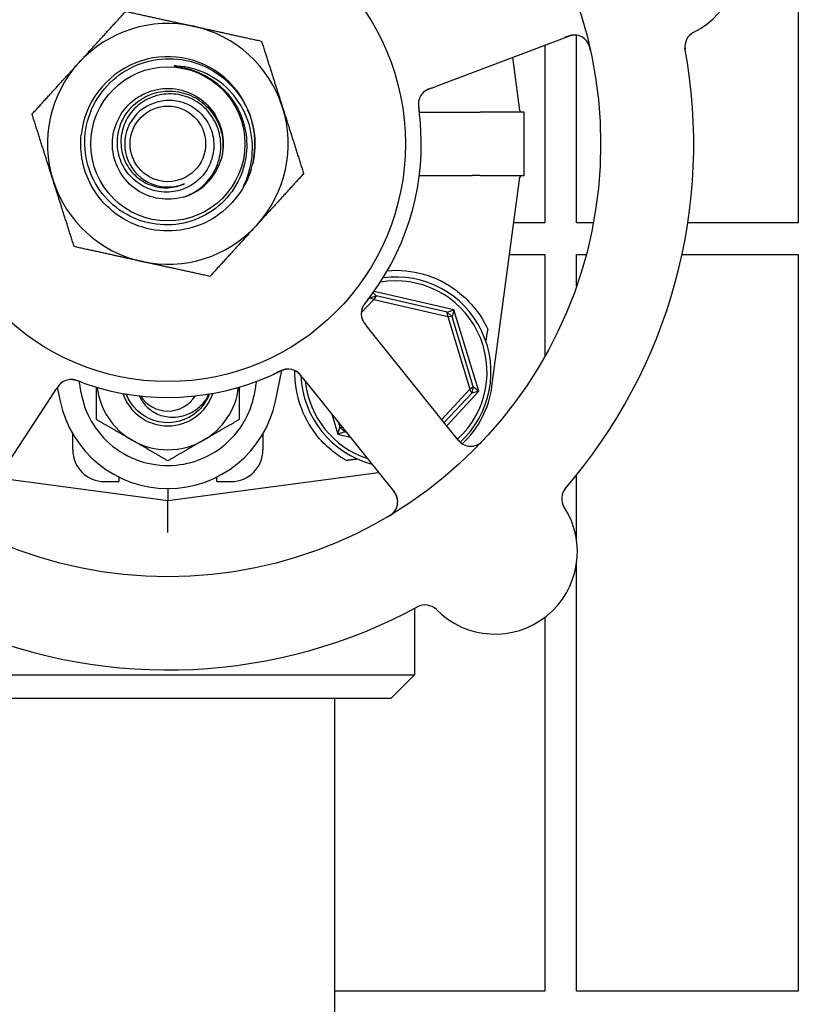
# Model space of a CAD drawing. Header units: inches. Extents: x 18 to 846, y -44 to 561.
# Tile 627 of 637: x 531.37 to 534.45, y 492.08 to 495.96. Entities that reach past the tile are written whole.
import ezdxf

# ---------------------------------------------------------------- set-up
doc = ezdxf.new("R2010")
doc.units = ezdxf.units.IN
doc.header["$LTSCALE"] = 24
doc.header["$MEASUREMENT"] = 0
doc.layers.add('Visible (ANSI)', color=7, linetype='Continuous', lineweight=30)

msp = doc.modelspace()

# ---------------------------------------------------------------- linework, layer by layer
at = {"layer": 'Visible (ANSI)'}
for p, q in [((534.44593, 498.06918), (534.44593, 495.16293)), ((533.03557, 495.70832), (533.53994, 495.89933)), ((533.57093, 495.16293), (533.57093, 495.90275)), ((533.44593, 495.86373), (533.44593, 495.16293)), ((533.34717, 495.60596), (533.31925, 495.81575)), ((532.99827, 495.6942), (533.03557, 495.70832)), ((532.95059, 495.59946), (533.15901, 495.59946)), ((533.36472, 495.59918), (533.19111, 495.59918)), ((533.36472, 495.34918), (533.36472, 495.59918)), ((532.95059, 495.3489), (533.15901, 495.3489)), ((533.19111, 495.34918), (533.36472, 495.34918)), ((533.23736, 494.51752), (533.34717, 495.3424)), ((533.44593, 495.16293), (533.32328, 495.16293)), ((533.63736, 495.16293), (533.57093, 495.16293)), ((534.44593, 495.16293), (534.00999, 495.16293)), ((533.30664, 495.03793), (533.44593, 495.03793)), ((533.44593, 495.03793), (533.44593, 494.63573)), ((533.57093, 494.91247), (533.57093, 495.03793)), ((533.57093, 495.03793), (533.6093, 495.03793)), ((533.98709, 495.03793), (534.44593, 495.03793)), ((534.44593, 495.03793), (534.44593, 492.13168)), ((532.76818, 494.88736), (532.78099, 494.87437)), ((533.08745, 494.81951), (532.77189, 494.89251)), ((532.72135, 494.80741), (532.77103, 494.86064)), ((532.7551, 494.86647), (532.7408, 494.85115)), ((532.7551, 494.86647), (532.78099, 494.87437)), ((532.7551, 494.86647), (532.75592, 494.8708)), ((532.77103, 494.86064), (532.7551, 494.86647)), ((532.78099, 494.87437), (532.77103, 494.86064)), ((532.77103, 494.86064), (533.06283, 494.79313)), ((533.05991, 494.80984), (532.78099, 494.87437)), ((533.05991, 494.80984), (533.08745, 494.81951)), ((533.05991, 494.80984), (533.0797, 494.79137)), ((533.06283, 494.79313), (533.05991, 494.80984)), ((533.08745, 494.81951), (533.0797, 494.79137)), ((533.18541, 494.49854), (533.08745, 494.81951)), ((533.0797, 494.79137), (533.06283, 494.79313)), ((533.06283, 494.79313), (533.15026, 494.50667)), ((533.16328, 494.51755), (533.0797, 494.79137)), ((532.76748, 494.72554), (532.7425, 494.75667)), ((533.105, 494.30488), (532.76748, 494.72554)), ((532.38338, 494.45963), (532.40882, 494.58035)), ((532.48903, 494.55326), (532.51399, 494.52215)), ((531.49646, 494.47342), (531.51835, 494.50679)), ((531.52234, 494.51283), (531.53355, 494.45963)), ((532.51399, 494.52215), (532.85151, 494.10149)), ((533.15026, 494.50667), (533.03885, 494.38732)), ((533.05861, 494.36269), (533.18541, 494.49854)), ((533.15026, 494.50667), (533.16328, 494.51755)), ((533.15718, 494.49119), (533.15026, 494.50667)), ((533.16328, 494.51755), (533.15718, 494.49119)), ((533.18541, 494.49854), (533.15718, 494.49119)), ((533.16328, 494.51755), (533.18541, 494.49854)), ((531.20069, 494.02243), (531.49646, 494.47342)), ((533.04873, 494.375), (533.15718, 494.49119)), ((532.60518, 494.4085), (532.62948, 494.32886)), ((532.62948, 494.32886), (532.63723, 494.35699)), ((532.63154, 494.37564), (532.63723, 494.35699)), ((532.63723, 494.35699), (532.64735, 494.35594)), ((532.65702, 494.33853), (532.63723, 494.35699)), ((532.65582, 494.34537), (532.65702, 494.33853)), ((531.58347, 494.267), (531.58347, 494.33021)), ((532.33347, 494.33021), (532.33347, 494.267)), ((532.65702, 494.33853), (532.62948, 494.32886)), ((532.62948, 494.32886), (532.6781, 494.31761)), ((532.65702, 494.33853), (532.6623, 494.3373)), ((531.28898, 494.15706), (531.95847, 494.06793)), ((531.76472, 494.16055), (531.76472, 494.142)), ((531.95847, 494.06793), (532.78965, 494.17858)), ((532.15222, 494.142), (532.15222, 494.16055)), ((533.57093, 493.9115), (533.57093, 494.1682)), ((531.70847, 494.142), (531.76472, 494.142)), ((531.95847, 494.11493), (531.95847, 494.06793)), ((532.15222, 494.142), (532.20847, 494.142)), ((531.95847, 493.94183), (531.95847, 494.06793)), ((533.57093, 492.13168), (533.57093, 493.81947)), ((532.93222, 493.64185), (532.93222, 493.38043)), ((533.44593, 493.60679), (533.44593, 492.13168)), ((530.98472, 493.38043), (532.93222, 493.38043)), ((532.83847, 493.28668), (532.93222, 493.38043)), ((532.83847, 493.28668), (531.07847, 493.28668)), ((532.61597, 493.28668), (532.61597, 491.51168)), ((533.44593, 492.13168), (532.61597, 492.13168)), ((534.44593, 492.13168), (533.57093, 492.13168))]:
    msp.add_line(p, q, dxfattribs=at)
for radius in [1.7075, 0.9375, 0.30408, 0.14917]:
    msp.add_circle((531.95847, 495.47418), radius, dxfattribs=at)
for centre, radius, start, end in [((533.88729, 496.20463), 0.325, 296.66113, 104.82247), ((531.95847, 495.47418), 0.475, 77.64769, 137.64769), ((531.95847, 495.47418), 0.475, 17.64769, 77.64769), ((533.56207, 495.84088), 0.0625, 12.88035, 110.7418), ((534.06116, 495.85833), 0.0625, 116.66113, 190.3534), ((531.95847, 495.47418), 0.34375, 346.81176, 174.08625), ((531.95847, 495.47418), 0.34375, 346.81176, 174.08625), ((531.95847, 495.47418), 2.075, 318.99965, 10.48395), ((531.95847, 495.47418), 0.475, 137.64769, 197.64769), ((533.00925, 495.63152), 0.0625, 128.31583, 168.22862), ((531.95847, 495.47418), 0.17, 112.97308, 292.97308), ((531.95847, 495.47418), 0.475, 317.64769, 17.64769), ((533.35492, 495.607), 0.00781, 187.58266, 270), ((531.95847, 495.47418), 1, 323.83299, 5.65061), ((531.95847, 495.47418), 0.21875, 286.09118, 343.65421), ((531.95847, 495.47418), 0.34375, 342.85926, 346.81176), ((533.35492, 495.34137), 0.00781, 90, 172.41734), ((531.95847, 495.47418), 0.475, 197.64769, 257.64769), ((531.95847, 495.47418), 0.475, 257.64769, 317.64769), ((532.85847, 494.57418), 0.4, 52.97261, 94.99892), ((532.85847, 494.57418), 0.35938, 312.5485, 99.97535), ((532.85847, 494.57418), 0.375, 312.58331, 97.82604), ((532.78381, 494.80506), 0.0625, 161.2706, 202.30345), ((532.43282, 494.52345), 0.0625, 56.31583, 96.22862), ((532.85847, 494.57418), 0.4, 179.10653, 218.18136), ((531.57714, 494.48247), 0.0625, 89.2706, 130.30345), ((531.95847, 495.47418), 1, 251.83299, 293.65061), ((532.85847, 494.57418), 0.375, 182.20116, 255.29323), ((532.85847, 494.57418), 0.35938, 185.69755, 251.78605), ((531.95847, 494.54918), 0.2815, 187.18473, 240), ((531.95847, 494.54918), 0.2815, 300, 352.81527), ((532.86564, 494.567), 0.375, 312.75403, 352.41734), ((531.95847, 494.54918), 0.43425, 191.9007, 348.0993), ((531.95847, 494.54918), 0.18733, 198.38115, 341.61885), ((531.95847, 494.54918), 0.12866, 212.48137, 327.51863), ((531.95847, 494.54918), 0.2815, 240, 300), ((533.15375, 494.34399), 0.0625, 218.7418, 316.60325), ((531.70847, 494.267), 0.125, 180, 270), ((532.20847, 494.267), 0.125, 270, 0), ((533.57484, 494.07553), 0.0625, 139.1302, 212.82247), ((532.80276, 494.06238), 0.0625, 300.88035, 38.7418), ((533.2492, 493.86549), 0.325, 224.66113, 32.82247), ((531.95847, 495.47418), 2.075, 246.99965, 298.48395), ((532.97358, 493.59311), 0.0625, 44.66113, 118.3534)]:
    msp.add_arc(centre, radius, start, end, dxfattribs=at)
msp.add_ellipse((533.45642, 497.58401), major_axis=(-0.57653, -4.33091), ratio=0.0429148, start_param=0.8462542, end_param=0.8607442, dxfattribs=at)
for points, weights in [([(531.60743, 495.79418), (531.69318, 495.88824), (531.79219, 495.99685)], [1, 1.0379548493, 1]), ([(531.79219, 495.99685), (531.93575, 495.96541), (532.06008, 495.93819)], [1, 1.0379548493, 1]), ([(532.06008, 495.93819), (532.18441, 495.91096), (532.32797, 495.87952)], [1, 1.0379548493, 1]), ([(532.32797, 495.87952), (532.37253, 495.73947), (532.41111, 495.61819)], [1, 1.0379548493, 1]), ([(531.42268, 495.59152), (531.52169, 495.70013), (531.60743, 495.79418)], [1, 1.0379548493, 1]), ([(531.50582, 495.33018), (531.46723, 495.45147), (531.42268, 495.59152)], [1, 1.0379548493, 1]), ([(532.41111, 495.61819), (532.4497, 495.4969), (532.49425, 495.35685)], [1, 1.0379548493, 1]), ([(532.49425, 495.35685), (532.39524, 495.24824), (532.3095, 495.15418)], [1, 1.0379548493, 1]), ([(531.58896, 495.06884), (531.54441, 495.20889), (531.50582, 495.33018)], [1, 1.0379548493, 1]), ([(532.3095, 495.15418), (532.22375, 495.06012), (532.12475, 494.95151)], [1, 1.0379548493, 1]), ([(531.85685, 495.01018), (531.73252, 495.03741), (531.58896, 495.06884)], [1, 1.0379548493, 1]), ([(532.12475, 494.95151), (531.98118, 494.98295), (531.85685, 495.01018)], [1, 1.0379548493, 1]), ([(531.67697, 494.38666), (531.67697, 494.455), (531.67697, 494.51462)], [1, 1.02953838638, 1.01310023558]), ([(532.23997, 494.51462), (532.23997, 494.455), (532.23997, 494.38666)], [1.01310023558, 1.02953838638, 1]), ([(531.81772, 494.3054), (531.75239, 494.34311), (531.67697, 494.38666)], [1, 1.0379548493, 1]), ([(532.23997, 494.38666), (532.16454, 494.34311), (532.09922, 494.3054)], [1, 1.0379548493, 1]), ([(531.95847, 494.22413), (531.88304, 494.26768), (531.81772, 494.3054)], [1, 1.0379548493, 1]), ([(532.09922, 494.3054), (532.03389, 494.26768), (531.95847, 494.22413)], [1, 1.0379548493, 1]), ([(532.70752, 494.23091), (532.68518, 494.22808), (532.66289, 494.22526)], [0.999969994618, 0.999969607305, 0.999970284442])]:
    msp.add_rational_spline(points, weights, degree=2, dxfattribs=at)
for points, knots in [([(533.56991, 495.90289), (533.56924, 495.90296), (533.56841, 495.90304), (533.56504, 495.90325), (533.56255, 495.90327), (533.55567, 495.90267), (533.5514, 495.90199), (533.54326, 495.9), (533.53947, 495.89886), (533.53389, 495.89696), (533.53222, 495.89636), (533.52857, 495.89502), (533.52657, 495.89426), (533.52459, 495.89351)], [0.11682073, 0.11682073, 0.11682073, 0.11682073, 0.13209763, 0.13209763, 0.17640845, 0.17640845, 0.22121696, 0.22121696, 0.25582457, 0.25582457, 0.27005755, 0.27005755, 0.2865375, 0.2865375, 0.2865375, 0.2865375]), ([(533.62614, 495.84083), (533.62596, 495.84163), (533.62579, 495.84242), (533.62504, 495.84576), (533.62442, 495.8484), (533.62313, 495.85324), (533.6225, 495.85545), (533.62098, 495.86024), (533.62004, 495.86285), (533.61838, 495.86696), (533.61764, 495.86861), (533.61615, 495.87167), (533.61539, 495.87308), (533.61379, 495.8758), (533.61295, 495.87709), (533.61185, 495.87864), (533.61153, 495.87909), (533.61126, 495.87944)], [0, 0, 0, 0, 0.00673636, 0.00673636, 0.02806078, 0.02806078, 0.0453371, 0.0453371, 0.06652159, 0.06652159, 0.08352226, 0.08352226, 0.10158901, 0.10158901, 0.12223493, 0.12223493, 0.13206643, 0.13206643, 0.13206643, 0.13206643]), ([(532.24248, 495.59644), (532.25654, 495.56525), (532.26532, 495.53195), (532.2717, 495.46363), (532.2692, 495.42909), (532.25152, 495.35594), (532.23424, 495.31851), (532.18617, 495.25212), (532.15577, 495.22386), (532.08565, 495.18041), (532.04655, 495.16572), (531.96465, 495.15207), (531.92263, 495.15333), (531.84117, 495.17191), (531.80253, 495.18914), (531.73379, 495.23757), (531.7044, 495.26838), (531.65891, 495.33973), (531.64333, 495.37963), (531.62824, 495.46344), (531.62898, 495.50654), (531.64695, 495.59031), (531.6641, 495.63016), (531.71284, 495.70127), (531.74403, 495.7318), (531.81656, 495.77938), (531.85726, 495.79588), (531.94294, 495.81246), (531.98713, 495.81227), (532.07321, 495.79497), (532.11426, 495.77792), (532.18777, 495.72893), (532.21946, 495.69738), (532.24424, 495.66065)], [-5.0704915, -5.0704915, -5.0704915, -5.0704915, -4.8092414, -4.8092414, -4.5465572, -4.5465572, -4.2346915, -4.2346915, -3.9208419, -3.9208419, -3.6050086, -3.6050086, -3.2871921, -3.2871921, -2.9673924, -2.9673924, -2.64561, -2.64561, -2.321845, -2.321845, -1.9960977, -1.9960977, -1.6683683, -1.6683683, -1.3386572, -1.3386572, -1.0069646, -1.0069646, -0.6732907, -0.6732907, -0.3376357, -0.3376357, 0, 0, 0, 0]), ([(531.99491, 495.78124), (531.9896, 495.78158), (531.98559, 495.78163), (531.98363, 495.78146), (531.98336, 495.78143), (531.98311, 495.78138), (531.98306, 495.78136), (531.983, 495.78133), (531.98298, 495.78132), (531.98296, 495.7813), (531.98295, 495.78129), (531.98294, 495.78128), (531.98294, 495.78127), (531.98294, 495.78125), (531.98295, 495.78124), (531.98297, 495.78122), (531.98298, 495.7812), (531.98305, 495.78115), (531.98315, 495.78111), (531.98355, 495.78098), (531.98394, 495.7809), (531.9858, 495.78053), (531.98834, 495.78017), (532.002, 495.7782), (532.02626, 495.77493), (532.05605, 495.76493)], [-0.37606241, -0.37606241, -0.37606241, -0.37606241, -0.30741129, -0.30741129, -0.29779295, -0.29779295, -0.29494673, -0.29494673, -0.2937317, -0.2937317, -0.29301265, -0.29301265, -0.29238719, -0.29238719, -0.29165629, -0.29165629, -0.29047649, -0.29047649, -0.28622321, -0.28622321, -0.27736006, -0.27736006, -0.23942142, -0.23942142, 0, 0, 0, 0]), ([(532.26203, 495.31834), (532.27939, 495.35663), (532.28951, 495.3978), (532.29406, 495.48292), (532.28798, 495.52611), (532.25972, 495.60689), (532.23811, 495.6438), (532.18238, 495.70651), (532.14905, 495.73192), (532.07518, 495.76801), (532.0355, 495.77862), (531.99491, 495.78124)], [-1.5992336, -1.5992336, -1.5992336, -1.5992336, -1.2791425, -1.2791425, -0.9499666, -0.9499666, -0.6270496, -0.6270496, -0.3103934, -0.3103934, 0, 0, 0, 0]), ([(532.05605, 495.76493), (532.07563, 495.75836), (532.09447, 495.74993), (532.13344, 495.72766), (532.15301, 495.71323), (532.20107, 495.66835), (532.22542, 495.63429), (532.24248, 495.59644)], [-0.65841937, -0.65841937, -0.65841937, -0.65841937, -0.50117447, -0.50117447, -0.31635325, -0.31635325, 0, 0, 0, 0]), ([(532.0191, 495.264), (531.95763, 495.24627), (531.88851, 495.25727), (531.83559, 495.2932), (531.78267, 495.32914), (531.74695, 495.38931), (531.74075, 495.45298), (531.73455, 495.51664), (531.75798, 495.58258), (531.80297, 495.62804), (531.84796, 495.67351), (531.91364, 495.69764), (531.97735, 495.69212), (532.04107, 495.68659), (532.10161, 495.65153), (532.13811, 495.599), (532.1746, 495.54649), (532.18635, 495.47752), (532.1693, 495.41588), (532.169, 495.41479), (532.16869, 495.4137), (532.16837, 495.41262)], [16.9979155, 16.9979155, 16.9979155, 16.9979155, 17.8752194, 17.8752194, 17.8752194, 18.7524691, 18.7524691, 18.7524691, 19.6296647, 19.6296647, 19.6296647, 20.5068064, 20.5068064, 20.5068064, 21.3838943, 21.3838943, 21.3838943, 22.2609286, 22.2609286, 22.2609286, 22.2764365, 22.2764365, 22.2764365, 22.2764365]), ([(531.89212, 495.6307), (531.91069, 495.63932), (531.93066, 495.64451), (531.97359, 495.64778), (531.99621, 495.64505), (532.03943, 495.63102), (532.05957, 495.61975), (532.09465, 495.58996), (532.10918, 495.57164), (532.13055, 495.53024), (532.13711, 495.5075), (532.14119, 495.4605), (532.13857, 495.43668), (532.1243, 495.39111), (532.11268, 495.36982), (532.08178, 495.33265), (532.06272, 495.3172), (532.0195, 495.29429), (531.99571, 495.28716), (531.94645, 495.28236), (531.92145, 495.28483), (531.87351, 495.29928), (531.85107, 495.31121), (531.81177, 495.34316), (531.79536, 495.36296), (531.77088, 495.40796), (531.76314, 495.43278), (531.75755, 495.48429), (531.75985, 495.51048), (531.77441, 495.5608), (531.78663, 495.58441), (531.81959, 495.62587), (531.84009, 495.64325), (531.88684, 495.66936), (531.91269, 495.67773), (531.96642, 495.68418), (531.99381, 495.68208), (532.04652, 495.66746), (532.07131, 495.65498), (532.11496, 495.62107), (532.13334, 495.59988), (532.16112, 495.55142), (532.17016, 495.52456), (532.17751, 495.46861), (532.17564, 495.44004), (532.16837, 495.41262)], [-4.2480515, -4.2480515, -4.2480515, -4.2480515, -4.0909216, -4.0909216, -3.9177275, -3.9177275, -3.7423694, -3.7423694, -3.5648477, -3.5648477, -3.385163, -3.385163, -3.2033156, -3.2033156, -3.0193061, -3.0193061, -2.8331349, -2.8331349, -2.6448024, -2.6448024, -2.4543091, -2.4543091, -2.2616553, -2.2616553, -2.0668416, -2.0668416, -1.8698684, -1.8698684, -1.6707361, -1.6707361, -1.469445, -1.469445, -1.2659958, -1.2659958, -1.0603886, -1.0603886, -0.8526241, -0.8526241, -0.6427026, -0.6427026, -0.4306244, -0.4306244, -0.2163901, -0.2163901, 0, 0, 0, 0]), ([(532.0191, 495.264), (532.03832, 495.27028), (532.05658, 495.27919), (532.08993, 495.30172), (532.10489, 495.31518), (532.13563, 495.35179), (532.14919, 495.37634), (532.16592, 495.42892), (532.16908, 495.4564), (532.16462, 495.51062), (532.15719, 495.53685), (532.13278, 495.58461), (532.11617, 495.60574), (532.07602, 495.64013), (532.05296, 495.65315), (532.00347, 495.66943), (531.97758, 495.67266), (531.92639, 495.66893), (531.90159, 495.66217), (531.85636, 495.63959), (531.83631, 495.62413), (531.80359, 495.58662), (531.79112, 495.56504), (531.77539, 495.51863), (531.77213, 495.4943), (531.77519, 495.44617), (531.78134, 495.42281), (531.80215, 495.38016), (531.81649, 495.36121), (531.8514, 495.33021), (531.87154, 495.31834), (531.9149, 495.30322), (531.93765, 495.29997), (531.98273, 495.30246), (532.00463, 495.30802), (532.02482, 495.31767)], [-3.1722778, -3.1722778, -3.1722778, -3.1722778, -3.0186699, -3.0186699, -2.8665315, -2.8665315, -2.6554083, -2.6554083, -2.4471425, -2.4471425, -2.2417348, -2.2417348, -2.0391858, -2.0391858, -1.8394961, -1.8394961, -1.6426663, -1.6426663, -1.4486971, -1.4486971, -1.2575891, -1.2575891, -1.0693429, -1.0693429, -0.8839593, -0.8839593, -0.7014387, -0.7014387, -0.5217818, -0.5217818, -0.3449893, -0.3449893, -0.1710619, -0.1710619, 0, 0, 0, 0]), ([(532.24424, 495.66065), (532.25779, 495.64057), (532.26913, 495.61907), (532.28713, 495.5737), (532.29368, 495.54993), (532.30455, 495.48247), (532.30306, 495.43828), (532.29315, 495.39576)], [-0.70402922, -0.70402922, -0.70402922, -0.70402922, -0.51973951, -0.51973951, -0.33275492, -0.33275492, 0, 0, 0, 0]), ([(532.99052, 495.69122), (532.98955, 495.69083), (532.98856, 495.69043), (532.98474, 495.6888), (532.98185, 495.68746), (532.97657, 495.6846), (532.97412, 495.68308), (532.97049, 495.68047), (532.96917, 495.67943), (532.96743, 495.67795), (532.96692, 495.67749), (532.96635, 495.67697), (532.96624, 495.67687), (532.96614, 495.67678)], [0.016833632, 0.016833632, 0.016833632, 0.016833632, 0.024996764, 0.024996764, 0.048690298, 0.048690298, 0.071674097, 0.071674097, 0.086017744, 0.086017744, 0.092484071, 0.092484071, 0.093980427, 0.093980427, 0.093980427, 0.093980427]), ([(532.99812, 495.69414), (532.99721, 495.6938), (532.99629, 495.69345), (532.99451, 495.69277), (532.99364, 495.69244), (532.99111, 495.69146), (532.9895, 495.69082), (532.98692, 495.68976), (532.98591, 495.68933), (532.98204, 495.68763), (532.97966, 495.68644), (532.97612, 495.68447), (532.97439, 495.68339), (532.97191, 495.68164), (532.97125, 495.68114), (532.97029, 495.6804), (532.96993, 495.68011), (532.96977, 495.67998), (532.96975, 495.67996), (532.96975, 495.67996)], [0, 0, 0, 0, 0.00805947, 0.00805947, 0.01607833, 0.01607833, 0.0318321, 0.0318321, 0.04288224, 0.04288224, 0.07619177, 0.07619177, 0.108399, 0.108399, 0.1204764, 0.1204764, 0.12953115, 0.12953115, 0.13163231, 0.13163231, 0.13163231, 0.13163231]), ([(532.94824, 495.64512), (532.94824, 495.64512), (532.94822, 495.64505), (532.94814, 495.64466), (532.94805, 495.6442), (532.94782, 495.64291), (532.94767, 495.64201), (532.94732, 495.63921), (532.94714, 495.63708), (532.94706, 495.63314), (532.94707, 495.63145), (532.94719, 495.62837), (532.94727, 495.62703), (532.94753, 495.62348), (532.94776, 495.62119), (532.94832, 495.61646), (532.94865, 495.61399), (532.94905, 495.61106), (532.94913, 495.61051), (532.9492, 495.60997)], [0.07093315, 0.07093315, 0.07093315, 0.07093315, 0.07636582, 0.07636582, 0.08666451, 0.08666451, 0.09983227, 0.09983227, 0.12422951, 0.12422951, 0.14000403, 0.14000403, 0.15098746, 0.15098746, 0.16837573, 0.16837573, 0.18725581, 0.18725581, 0.19162474, 0.19162474, 0.19162474, 0.19162474]), ([(532.94969, 495.65045), (532.94954, 495.64994), (532.94939, 495.64941), (532.94901, 495.64793), (532.94877, 495.6469), (532.94846, 495.64516), (532.94838, 495.6447), (532.9481, 495.64286), (532.9479, 495.64126), (532.94764, 495.63779), (532.94756, 495.63604), (532.94752, 495.63274), (532.94753, 495.6313), (532.94764, 495.62722), (532.94781, 495.62433), (532.94824, 495.61894), (532.94849, 495.61642), (532.94914, 495.61068), (532.94956, 495.60746), (532.95007, 495.60347), (532.95017, 495.6027), (532.95027, 495.60192)], [0.13529987, 0.13529987, 0.13529987, 0.13529987, 0.15041628, 0.15041628, 0.17862374, 0.17862374, 0.18801436, 0.18801436, 0.213705, 0.213705, 0.23365386, 0.23365386, 0.24706171, 0.24706171, 0.26969874, 0.26969874, 0.28871803, 0.28871803, 0.31389263, 0.31389263, 0.31994869, 0.31994869, 0.31994869, 0.31994869]), ([(532.95361, 495.57264), (532.95266, 495.5822), (532.9513, 495.5941), (532.95003, 495.60379), (532.94974, 495.60601), (532.94947, 495.60804), (532.94922, 495.60988)], [0, 0, 0, 0, 0.41999651, 0.41999651, 0.41999651, 0.51583384, 0.51583384, 0.51583384, 0.51583384]), ([(533.15901, 495.59946), (533.1591, 495.59946), (533.15919, 495.59946), (533.15955, 495.59946), (533.15982, 495.59946), (533.16049, 495.59946), (533.1609, 495.59946), (533.16248, 495.59945), (533.16365, 495.59945), (533.1675, 495.59942), (533.17001, 495.59938), (533.17412, 495.59933), (533.1754, 495.59931), (533.17664, 495.59929)], [0.065326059, 0.065326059, 0.065326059, 0.065326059, 0.065886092, 0.065886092, 0.067505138, 0.067505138, 0.069967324, 0.069967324, 0.077104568, 0.077104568, 0.093330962, 0.093330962, 0.101340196, 0.101340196, 0.101340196, 0.101340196]), ([(532.28695, 495.37287), (532.26054, 495.28724), (532.19919, 495.21294), (532.1201, 495.1708), (532.04104, 495.12868), (531.94521, 495.1192), (531.85943, 495.14501), (531.77368, 495.17081), (531.69901, 495.23156), (531.65631, 495.31027), (531.62352, 495.37073), (531.60988, 495.44122), (531.61671, 495.50961)], [5.0115512, 5.0115512, 5.0115512, 5.0115512, 5.7936548, 5.7936548, 5.7936548, 6.5754431, 6.5754431, 6.5754431, 7.3569225, 7.3569225, 7.3569225, 7.9571961, 7.9571961, 7.9571961, 7.9571961]), ([(532.28695, 495.37287), (532.27742, 495.34214), (532.26584, 495.32071), (532.2594, 495.30972), (532.25816, 495.30777), (532.2573, 495.30663), (532.25713, 495.30642), (532.25696, 495.30625), (532.25692, 495.30622), (532.25687, 495.30618), (532.25685, 495.30617), (532.25682, 495.30617), (532.25681, 495.30617), (532.2568, 495.30617), (532.25679, 495.30617), (532.25678, 495.30618), (532.25677, 495.30619), (532.25676, 495.30621), (532.25676, 495.30623), (532.25676, 495.3063), (532.25677, 495.3064), (532.25713, 495.30776), (532.25926, 495.31225), (532.26203, 495.31834)], [-0.32425255, -0.32425255, -0.32425255, -0.32425255, -0.13434383, -0.13434383, -0.07553483, -0.07553483, -0.06406424, -0.06406424, -0.06072925, -0.06072925, -0.05932586, -0.05932586, -0.05850628, -0.05850628, -0.05780445, -0.05780445, -0.05699234, -0.05699234, -0.05569314, -0.05569314, -0.05100977, -0.05100977, 0, 0, 0, 0]), ([(533.17664, 495.34908), (533.17248, 495.34902), (533.16804, 495.34894), (533.16248, 495.34891), (533.16178, 495.34891), (533.16072, 495.34891), (533.16034, 495.34891), (533.15973, 495.34891), (533.1595, 495.34891), (533.15918, 495.3489), (533.15909, 495.3489), (533.15901, 495.3489)], [0.027184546, 0.027184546, 0.027184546, 0.027184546, 0.056924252, 0.056924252, 0.061161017, 0.061161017, 0.063446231, 0.063446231, 0.064876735, 0.064876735, 0.065401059, 0.065401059, 0.065401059, 0.065401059]), ([(532.74301, 494.85411), (532.74795, 494.86038), (532.75486, 494.86932), (532.76079, 494.87729), (532.76252, 494.87962), (532.76419, 494.88189), (532.76577, 494.88404)], [0.48416631, 0.48416631, 0.48416631, 0.48416631, 0.88318571, 0.88318571, 0.88318571, 1, 1, 1, 1]), ([(533.09934, 494.89352), (533.12591, 494.87349), (533.15082, 494.84919), (533.19234, 494.79701), (533.2089, 494.76909), (533.22106, 494.74307), (533.2213, 494.74256), (533.22154, 494.74204)], [2.42631602, 2.42631602, 2.42631602, 2.42631602, 2.67966729, 2.67966729, 2.93613935, 2.93613935, 2.94129083, 2.94129083, 2.94129083, 2.94129083]), ([(532.74801, 494.86049), (532.74601, 494.85791), (532.744, 494.85535), (532.74038, 494.8506), (532.73875, 494.84841), (532.73578, 494.84427), (532.73441, 494.84228), (532.73225, 494.83899), (532.73138, 494.83762), (532.72955, 494.8346), (532.72865, 494.83301), (532.72711, 494.83012), (532.72648, 494.82882), (532.72511, 494.82581), (532.72451, 494.82427), (532.72357, 494.82154), (532.72321, 494.82028), (532.72293, 494.81921)], [0, 0, 0, 0, 0.0253292, 0.0253292, 0.04592782, 0.04592782, 0.06431613, 0.06431613, 0.07801539, 0.07801539, 0.09688899, 0.09688899, 0.11755369, 0.11755369, 0.15067695, 0.15067695, 0.17984281, 0.17984281, 0.17984281, 0.17984281]), ([(532.743, 494.8541), (532.74244, 494.85339), (532.74189, 494.85269), (532.74076, 494.85126), (532.74019, 494.85054), (532.73813, 494.8479), (532.73662, 494.84592), (532.73373, 494.84195), (532.73234, 494.83992), (532.73035, 494.83681), (532.72963, 494.83562), (532.72802, 494.83281), (532.72723, 494.83128), (532.7261, 494.82889), (532.72569, 494.82793), (532.72494, 494.82605), (532.72461, 494.82513), (532.72438, 494.82444), (532.72434, 494.82432), (532.72434, 494.82432)], [0, 0, 0, 0, 0.00712604, 0.00712604, 0.01419238, 0.01419238, 0.03284312, 0.03284312, 0.05207098, 0.05207098, 0.06472354, 0.06472354, 0.08419423, 0.08419423, 0.09866358, 0.09866358, 0.11516786, 0.11516786, 0.12167905, 0.12167905, 0.12167905, 0.12167905]), ([(532.72366, 494.78806), (532.72374, 494.78779), (532.72383, 494.7875), (532.72418, 494.7864), (532.72447, 494.78552), (532.72538, 494.78304), (532.72607, 494.78138), (532.72833, 494.77654), (532.73021, 494.77328), (532.73397, 494.76763), (532.73581, 494.76514), (532.73763, 494.7628)], [0.094581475, 0.094581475, 0.094581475, 0.094581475, 0.097636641, 0.097636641, 0.105884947, 0.105884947, 0.120706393, 0.120706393, 0.149460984, 0.149460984, 0.172558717, 0.172558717, 0.172558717, 0.172558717]), ([(532.72561, 494.78226), (532.72561, 494.78226), (532.72561, 494.78225), (532.72562, 494.78222), (532.72565, 494.78215), (532.72577, 494.78185), (532.72589, 494.78156), (532.72646, 494.7802), (532.72727, 494.77842), (532.72856, 494.77601), (532.7289, 494.7754), (532.73082, 494.77208), (532.73271, 494.76928), (532.73628, 494.76452), (532.73742, 494.76306), (532.73923, 494.76077), (532.73986, 494.75997), (532.74114, 494.75837), (532.74181, 494.75753), (532.74247, 494.75672)], [0.05598665, 0.05598665, 0.05598665, 0.05598665, 0.05687301, 0.05687301, 0.0600697, 0.0600697, 0.06858049, 0.06858049, 0.09786867, 0.09786867, 0.10758076, 0.10758076, 0.14991049, 0.14991049, 0.16694482, 0.16694482, 0.17567446, 0.17567446, 0.18444701, 0.18444701, 0.18444701, 0.18444701]), ([(532.35962, 494.55817), (532.36842, 494.56203), (532.37932, 494.567), (532.38814, 494.5712), (532.39016, 494.57216), (532.39201, 494.57305), (532.39368, 494.57385)], [0, 0, 0, 0, 0.41999651, 0.41999651, 0.41999651, 0.51583384, 0.51583384, 0.51583384, 0.51583384]), ([(532.43242, 494.58595), (532.43188, 494.58593), (532.43133, 494.58591), (532.4298, 494.58581), (532.42875, 494.58572), (532.427, 494.58548), (532.42654, 494.58541), (532.4247, 494.58511), (532.42312, 494.5848), (532.41974, 494.58398), (532.41805, 494.58351), (532.4149, 494.58253), (532.41354, 494.58208), (532.40968, 494.58071), (532.40699, 494.57966), (532.402, 494.57758), (532.39968, 494.57657), (532.39442, 494.57418), (532.39148, 494.57279), (532.38785, 494.57106), (532.38714, 494.57072), (532.38644, 494.57039)], [0.13529987, 0.13529987, 0.13529987, 0.13529987, 0.15041628, 0.15041628, 0.17862374, 0.17862374, 0.18801436, 0.18801436, 0.213705, 0.213705, 0.23365386, 0.23365386, 0.24706171, 0.24706171, 0.26969874, 0.26969874, 0.28871803, 0.28871803, 0.31389263, 0.31389263, 0.31994869, 0.31994869, 0.31994869, 0.31994869]), ([(532.42689, 494.58568), (532.42689, 494.58568), (532.42682, 494.58567), (532.42643, 494.58563), (532.42596, 494.58557), (532.42466, 494.58539), (532.42376, 494.58525), (532.42099, 494.58473), (532.41891, 494.58423), (532.41513, 494.5831), (532.41353, 494.58256), (532.41064, 494.5815), (532.40939, 494.58101), (532.4061, 494.57966), (532.40398, 494.57873), (532.39966, 494.57674), (532.39741, 494.57566), (532.39475, 494.57437), (532.39426, 494.57413), (532.39376, 494.57389)], [0.07093315, 0.07093315, 0.07093315, 0.07093315, 0.07636582, 0.07636582, 0.08666451, 0.08666451, 0.09983227, 0.09983227, 0.12422951, 0.12422951, 0.14000403, 0.14000403, 0.15098746, 0.15098746, 0.16837573, 0.16837573, 0.18725581, 0.18725581, 0.19162474, 0.19162474, 0.19162474, 0.19162474]), ([(532.4838, 494.55971), (532.48313, 494.56052), (532.48244, 494.56132), (532.47972, 494.56446), (532.47754, 494.56679), (532.4732, 494.57093), (532.47099, 494.57279), (532.46739, 494.57544), (532.46599, 494.57638), (532.46404, 494.57757), (532.46345, 494.57791), (532.46278, 494.57829), (532.46265, 494.57836), (532.46253, 494.57843)], [0.016833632, 0.016833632, 0.016833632, 0.016833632, 0.024996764, 0.024996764, 0.048690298, 0.048690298, 0.071674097, 0.071674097, 0.086017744, 0.086017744, 0.092484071, 0.092484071, 0.093980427, 0.093980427, 0.093980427, 0.093980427]), ([(532.48893, 494.55339), (532.48832, 494.55414), (532.4877, 494.55491), (532.48651, 494.55639), (532.48592, 494.55712), (532.48421, 494.55922), (532.48311, 494.56055), (532.4813, 494.56268), (532.48058, 494.56351), (532.47777, 494.56667), (532.4759, 494.56857), (532.47293, 494.57132), (532.47137, 494.57263), (532.46894, 494.57444), (532.46826, 494.57492), (532.46726, 494.5756), (532.46688, 494.57586), (532.4667, 494.57597), (532.46668, 494.57598), (532.46668, 494.57598)], [0, 0, 0, 0, 0.00805947, 0.00805947, 0.01607833, 0.01607833, 0.0318321, 0.0318321, 0.04288224, 0.04288224, 0.07619177, 0.07619177, 0.108399, 0.108399, 0.1204764, 0.1204764, 0.12953115, 0.12953115, 0.13163231, 0.13163231, 0.13163231, 0.13163231]), ([(531.54239, 494.53442), (531.54215, 494.53425), (531.5419, 494.53408), (531.54096, 494.53341), (531.54022, 494.53286), (531.53814, 494.53123), (531.53677, 494.53006), (531.53287, 494.52641), (531.53035, 494.52362), (531.52614, 494.51829), (531.52434, 494.51577), (531.52268, 494.51333)], [0.094581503, 0.094581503, 0.094581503, 0.094581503, 0.09763667, 0.09763667, 0.105884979, 0.105884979, 0.120706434, 0.120706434, 0.149461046, 0.149461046, 0.17255876, 0.17255876, 0.17255876, 0.17255876]), ([(531.61879, 494.53364), (531.61572, 494.53475), (531.61267, 494.53587), (531.60703, 494.53784), (531.60444, 494.53872), (531.59958, 494.54026), (531.59727, 494.54095), (531.59347, 494.54199), (531.59191, 494.54239), (531.58847, 494.5432), (531.58668, 494.54356), (531.58345, 494.54413), (531.58202, 494.54433), (531.57873, 494.5447), (531.57708, 494.5448), (531.57419, 494.54484), (531.57288, 494.5448), (531.57178, 494.54474)], [0, 0, 0, 0, 0.02532917, 0.02532917, 0.0459278, 0.0459278, 0.06431611, 0.06431611, 0.0780154, 0.0780154, 0.09688899, 0.09688899, 0.11755371, 0.11755371, 0.15067697, 0.15067697, 0.17984281, 0.17984281, 0.17984281, 0.17984281]), ([(531.61117, 494.53643), (531.61032, 494.53674), (531.60948, 494.53705), (531.60778, 494.53768), (531.60692, 494.538), (531.60377, 494.53915), (531.60141, 494.53997), (531.59675, 494.54149), (531.59439, 494.54219), (531.59081, 494.54312), (531.58946, 494.54344), (531.58629, 494.5441), (531.58459, 494.54438), (531.58197, 494.54471), (531.58093, 494.54481), (531.57891, 494.54494), (531.57793, 494.54497), (531.57721, 494.54498), (531.57708, 494.54498), (531.57708, 494.54498)], [0, 0, 0, 0, 0.00712604, 0.00712604, 0.01419238, 0.01419238, 0.03284312, 0.03284312, 0.05207098, 0.05207098, 0.06472354, 0.06472354, 0.08419423, 0.08419423, 0.09866358, 0.09866358, 0.11516786, 0.11516786, 0.12167905, 0.12167905, 0.12167905, 0.12167905]), ([(531.60811, 494.53746), (531.60919, 494.52999), (531.61037, 494.52254), (531.61332, 494.5054), (531.61516, 494.49573), (531.61777, 494.48327), (531.61837, 494.48045), (531.61899, 494.47764)], [0.1231004, 0.1231004, 0.1231004, 0.1231004, 0.18059107, 0.18059107, 0.25560221, 0.25560221, 0.27753231, 0.27753231, 0.27753231, 0.27753231]), ([(531.61118, 494.53643), (531.61867, 494.53366), (531.62931, 494.52986), (531.63871, 494.52668), (531.64147, 494.52575), (531.64414, 494.52486), (531.64668, 494.52403)], [0.48416631, 0.48416631, 0.48416631, 0.48416631, 0.88318571, 0.88318571, 0.88318571, 1, 1, 1, 1]), ([(532.29794, 494.47764), (532.29856, 494.48043), (532.29916, 494.48323), (532.30176, 494.49569), (532.30361, 494.50539), (532.30657, 494.52259), (532.30776, 494.53007), (532.30884, 494.53757)], [0.04807073, 0.04807073, 0.04807073, 0.04807073, 0.06985523, 0.06985523, 0.14510353, 0.14510353, 0.20287692, 0.20287692, 0.20287692, 0.20287692]), ([(531.53747, 494.53077), (531.53747, 494.53077), (531.53746, 494.53077), (531.53744, 494.53074), (531.53738, 494.5307), (531.53713, 494.53049), (531.53689, 494.53029), (531.53577, 494.52932), (531.53433, 494.52801), (531.53244, 494.52603), (531.53196, 494.52552), (531.5294, 494.52266), (531.52732, 494.52), (531.5239, 494.51514), (531.52286, 494.51361), (531.52124, 494.51118), (531.52068, 494.51033), (531.51954, 494.50861), (531.51896, 494.50772), (531.51838, 494.50684)], [0.05598665, 0.05598665, 0.05598665, 0.05598665, 0.056873, 0.056873, 0.06006969, 0.06006969, 0.06858048, 0.06858048, 0.09786866, 0.09786866, 0.10758076, 0.10758076, 0.14991048, 0.14991048, 0.16694481, 0.16694481, 0.17567446, 0.17567446, 0.18444701, 0.18444701, 0.18444701, 0.18444701]), ([(531.61899, 494.47764), (531.62752, 494.43886), (531.64269, 494.40181), (531.68779, 494.33), (531.71894, 494.29692), (531.79232, 494.24436), (531.83391, 494.22545), (531.9204, 494.20494), (531.96438, 494.20292), (532.04534, 494.21443), (532.08195, 494.22595), (532.1562, 494.26353), (532.19209, 494.29153), (532.24209, 494.34926), (532.25928, 494.37558), (532.28387, 494.42743), (532.29234, 494.45218), (532.29794, 494.47764)], [0.0387673, 0.0387673, 0.0387673, 0.0387673, 0.3419099, 0.3419099, 0.6849077, 0.6849077, 1.029663, 1.029663, 1.3621369, 1.3621369, 1.6526244, 1.6526244, 1.9961754, 1.9961754, 2.2345824, 2.2345824, 2.4334495, 2.4334495, 2.4334495, 2.4334495]), ([(532.12206, 494.48782), (532.10963, 494.45515), (532.08765, 494.42606), (532.05902, 494.40596), (532.01463, 494.37479), (531.95531, 494.36599), (531.90378, 494.38295), (531.85424, 494.39924), (531.81304, 494.43895), (531.79463, 494.4877)], [0.3590141, 0.3590141, 0.3590141, 0.3590141, 0.9586618, 0.9586618, 0.9586618, 1.888606, 1.888606, 1.888606, 2.7825786, 2.7825786, 2.7825786, 2.7825786]), ([(531.84545, 494.48059), (531.85192, 494.46535), (531.86123, 494.45147), (531.88561, 494.42636), (531.90095, 494.41586), (531.9356, 494.40076), (531.95472, 494.39664), (531.99443, 494.39577), (532.01464, 494.39939), (532.04807, 494.41225), (532.06162, 494.41987), (532.08661, 494.43894), (532.09783, 494.45041), (532.1073, 494.46328)], [0.00667477, 0.00667477, 0.00667477, 0.00667477, 0.13293721, 0.13293721, 0.27303158, 0.27303158, 0.42028212, 0.42028212, 0.57468721, 0.57468721, 0.69201491, 0.69201491, 0.81309505, 0.81309505, 0.81309505, 0.81309505]), ([(532.66289, 494.22526), (532.64298, 494.23642), (532.62217, 494.25042), (532.58112, 494.28462), (532.56105, 494.30529), (532.54404, 494.32692)], [0.49640247, 0.49640247, 0.49640247, 0.49640247, 0.68798762, 0.68798762, 0.89549896, 0.89549896, 0.89549896, 0.89549896]), ([(533.09468, 494.31774), (533.09507, 494.31725), (533.09546, 494.31677), (533.09674, 494.31518), (533.09763, 494.31407), (533.10191, 494.30884), (533.10532, 494.30493), (533.11104, 494.29908), (533.11356, 494.29677), (533.12023, 494.29137), (533.12468, 494.28869), (533.1279, 494.2871), (533.12822, 494.28695), (533.1285, 494.28682)], [0, 0, 0, 0, 0.00480624, 0.00480624, 0.01589597, 0.01589597, 0.05833406, 0.05833406, 0.09384639, 0.09384639, 0.15340885, 0.15340885, 0.16065924, 0.16065924, 0.16065924, 0.16065924]), ([(533.17664, 494.28584), (533.17716, 494.28605), (533.17782, 494.28634), (533.18009, 494.28739), (533.18186, 494.2883), (533.18532, 494.2904), (533.18684, 494.2914), (533.19039, 494.29395), (533.19254, 494.29564), (533.19645, 494.29897), (533.19826, 494.30063), (533.20195, 494.30415), (533.20383, 494.30606), (533.20674, 494.30912), (533.20783, 494.31029), (533.20894, 494.31148)], [0.10313051, 0.10313051, 0.10313051, 0.10313051, 0.11603194, 0.11603194, 0.14472131, 0.14472131, 0.16305353, 0.16305353, 0.18481803, 0.18481803, 0.20320408, 0.20320408, 0.22373688, 0.22373688, 0.23709216, 0.23709216, 0.23709216, 0.23709216]), ([(532.86415, 494.07409), (532.86401, 494.07475), (532.86383, 494.07556), (532.86299, 494.07883), (532.86224, 494.08121), (532.85955, 494.08756), (532.85758, 494.09141), (532.85317, 494.09854), (532.85092, 494.10179), (532.84738, 494.10651), (532.8463, 494.10792), (532.8439, 494.11097), (532.84256, 494.11264), (532.84123, 494.11429)], [0.11682073, 0.11682073, 0.11682073, 0.11682073, 0.13209763, 0.13209763, 0.17640845, 0.17640845, 0.22121696, 0.22121696, 0.25582457, 0.25582457, 0.27005755, 0.27005755, 0.2865375, 0.2865375, 0.2865375, 0.2865375]), ([(532.82251, 494.00144), (532.82321, 494.00185), (532.82391, 494.00226), (532.82686, 494.004), (532.82917, 494.00541), (532.83338, 494.00812), (532.83529, 494.00942), (532.83937, 494.01234), (532.84156, 494.01404), (532.84496, 494.01689), (532.8463, 494.0181), (532.84875, 494.02046), (532.84986, 494.02162), (532.85195, 494.02398), (532.85292, 494.02518), (532.85405, 494.0267), (532.85438, 494.02715), (532.85463, 494.02752)], [0, 0, 0, 0, 0.00673636, 0.00673636, 0.02806078, 0.02806078, 0.0453371, 0.0453371, 0.06652159, 0.06652159, 0.08352226, 0.08352226, 0.10158901, 0.10158901, 0.12223493, 0.12223493, 0.13206643, 0.13206643, 0.13206643, 0.13206643])]:
    msp.add_open_spline(points, degree=3, knots=knots, dxfattribs=at)
for points in [[(533.17664, 495.59929), (533.18147, 495.59922), (533.18629, 495.59918), (533.19111, 495.59918)], [(533.19111, 495.34918), (533.18613, 495.34918), (533.1813, 495.34915), (533.17664, 495.34908)], [(532.1073, 494.46328), (532.11124, 494.46864), (532.11629, 494.47679), (532.1209, 494.48746)]]:
    msp.add_open_spline(points, degree=3, dxfattribs=at)

doc.saveas('drawing.dxf')
